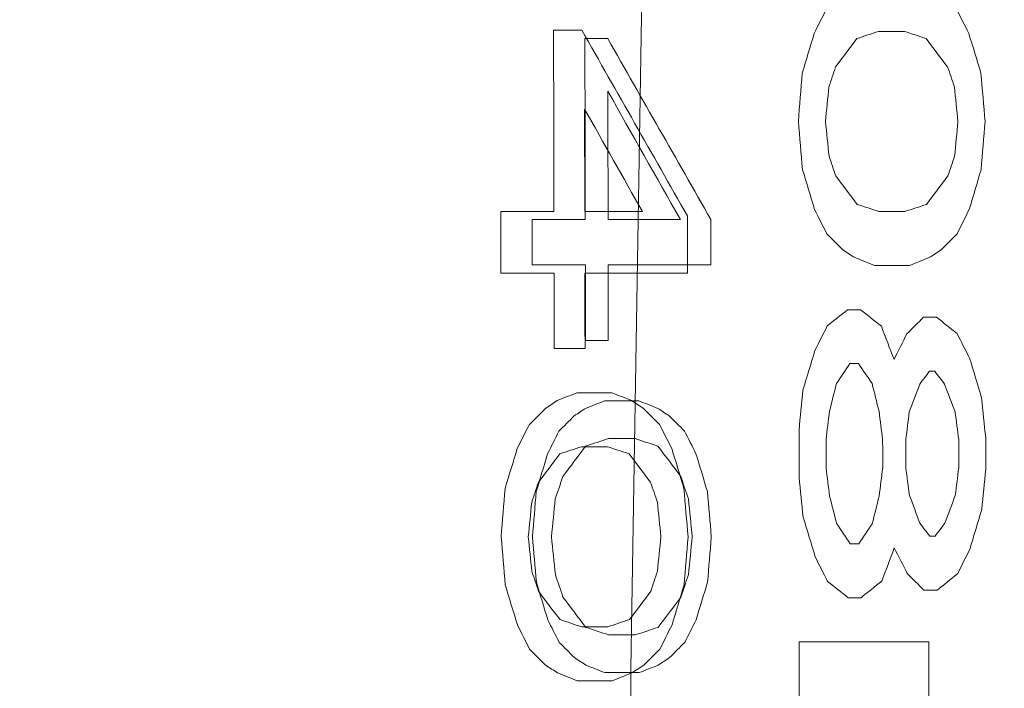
# Model space of a CAD drawing. Header units: millimetres. Extents: x -10 to 594, y 0 to 420.
# Tile 353 of 656: x 203.598 to 203.805, y 281.076 to 281.217. Entities that reach past the tile are written whole.
import ezdxf

# ---------------------------------------------------------------- set-up
doc = ezdxf.new("R2010")
doc.units = ezdxf.units.MM
doc.layers.add('1', color=7, linetype='Continuous', true_color=0xffffff)

msp = doc.modelspace()

# ---------------------------------------------------------------- linework, layer by layer
at = {"layer": '1', "color": 155, "linetype": 'Continuous', "lineweight": 18}
for points, knots in [([(203.76163, 283.58571), (203.68121, 283.58588), (203.52139, 283.55248), (203.21596, 283.35655), (202.87999, 282.88048), (202.60633, 282.02513), (202.5086, 281.01625), (202.60633, 280.00736), (202.87999, 279.15202), (203.21596, 278.67594), (203.52139, 278.48001), (203.68121, 278.44661), (203.76163, 278.44678)], [0, 0, 0, 0, 0.062503, 0.125003, 0.250002, 0.375001, 0.5, 0.624999, 0.749998, 0.874997, 0.937497, 1, 1, 1, 1]), ([(203.76162, 278.44682), (203.68122, 278.44665), (203.5214, 278.48005), (203.21598, 278.67598), (202.88001, 279.15205), (202.60636, 280.00738), (202.50864, 281.01625), (202.60636, 282.02511), (202.88001, 282.88045), (203.21598, 283.35651), (203.5214, 283.55244), (203.68122, 283.58584), (203.76162, 283.58567)], [0, 0, 0, 0, 0.062497, 0.124997, 0.249998, 0.374999, 0.5, 0.625001, 0.750002, 0.875003, 0.937503, 1, 1, 1, 1]), ([(203.87674, 278.47357), (203.79781, 278.47341), (203.64099, 278.50646), (203.34149, 278.70034), (203.01215, 279.17146), (202.74375, 280.01789), (202.64785, 281.01625), (202.74375, 282.01461), (203.01215, 282.86104), (203.34149, 283.33215), (203.64099, 283.52603), (203.79781, 283.55909), (203.87674, 283.55892)], [0, 0, 0, 0, 0.0625, 0.125, 0.25, 0.375, 0.5, 0.625, 0.75, 0.875, 0.9375, 1, 1, 1, 1]), ([(203.87674, 283.55892), (203.79781, 283.55909), (203.64099, 283.52603), (203.34149, 283.33215), (203.01215, 282.86104), (202.74375, 282.01461), (202.64785, 281.01625), (202.74375, 280.01789), (203.01215, 279.17146), (203.34149, 278.70034), (203.64099, 278.50646), (203.79781, 278.47341), (203.87674, 278.47357)], [0, 0, 0, 0, 0.0625, 0.125, 0.25, 0.375, 0.5, 0.625, 0.75, 0.875, 0.9375, 1, 1, 1, 1]), ([(203.89065, 278.4889), (203.81225, 278.48873), (203.6565, 278.52159), (203.35905, 278.7143), (203.032, 279.18258), (202.76552, 280.0239), (202.67033, 281.01625), (202.76552, 282.00859), (203.032, 282.84992), (203.35905, 283.31819), (203.6565, 283.51091), (203.81225, 283.54376), (203.89065, 283.54359)], [0, 0, 0, 0, 0.0625, 0.125, 0.25, 0.375, 0.5, 0.625, 0.75, 0.875, 0.9375, 1, 1, 1, 1]), ([(203.89065, 283.54359), (203.81225, 283.54376), (203.6565, 283.51091), (203.35905, 283.31819), (203.032, 282.84992), (202.76552, 282.00859), (202.67033, 281.01625), (202.76552, 280.0239), (203.032, 279.18258), (203.35905, 278.7143), (203.6565, 278.52159), (203.81225, 278.48873), (203.89065, 278.4889)], [0, 0, 0, 0, 0.0625, 0.125, 0.25, 0.375, 0.5, 0.625, 0.75, 0.875, 0.9375, 1, 1, 1, 1]), ([(203.9277, 283.34978), (203.85515, 283.34994), (203.71099, 283.3196), (203.43567, 283.14166), (203.13328, 282.7093), (202.88785, 281.93249), (202.80052, 281.01625), (202.88785, 280.1), (203.13328, 279.32319), (203.43567, 278.89083), (203.71099, 278.71289), (203.85515, 278.68255), (203.9277, 278.68271)], [0, 0, 0, 0, 0.0625, 0.125, 0.25, 0.375, 0.5, 0.625, 0.75, 0.875, 0.9375, 1, 1, 1, 1]), ([(203.9277, 278.68271), (203.85515, 278.68255), (203.71099, 278.71289), (203.43567, 278.89083), (203.13328, 279.32319), (202.88785, 280.1), (202.80052, 281.01625), (202.88785, 281.93249), (203.13328, 282.7093), (203.43567, 283.14166), (203.71099, 283.3196), (203.85515, 283.34994), (203.9277, 283.34978)], [0, 0, 0, 0, 0.0625, 0.125, 0.25, 0.375, 0.5, 0.625, 0.75, 0.875, 0.9375, 1, 1, 1, 1]), ([(204.40352, 278.79375), (204.33394, 278.7936), (204.19588, 278.82249), (203.93276, 278.99196), (203.64432, 279.40375), (203.41025, 280.1436), (203.32698, 281.01625), (203.41025, 281.88889), (203.64432, 282.62874), (203.93276, 283.04053), (204.19588, 283.21), (204.33394, 283.23889), (204.40352, 283.23875)], [0, 0, 0, 0, 0.0625, 0.125, 0.25, 0.375, 0.5, 0.625, 0.75, 0.875, 0.9375, 1, 1, 1, 1]), ([(204.40352, 283.23875), (204.40271, 283.23875), (204.40107, 283.23875), (204.39862, 283.23873), (204.39617, 283.23871), (204.39372, 283.23867), (204.39127, 283.23862), (204.38882, 283.23856), (204.38637, 283.23849), (204.38392, 283.23841), (204.38148, 283.23831), (204.37903, 283.2382), (204.37658, 283.23808), (204.37414, 283.23795), (204.37169, 283.23781), (204.36925, 283.23765), (204.36681, 283.23748), (204.36437, 283.2373), (204.36193, 283.23711), (204.35949, 283.23691), (204.35705, 283.23669), (204.35461, 283.23646), (204.35217, 283.23622), (204.34973, 283.23597), (204.34729, 283.23571), (204.34486, 283.23543), (204.34242, 283.23515), (204.33999, 283.23485), (204.33755, 283.23453), (204.33512, 283.23421), (204.33269, 283.23388), (204.33026, 283.23353), (204.32782, 283.23317), (204.32539, 283.2328), (204.32296, 283.23242), (204.32053, 283.23202), (204.31811, 283.23161), (204.31568, 283.2312), (204.31325, 283.23076), (204.31082, 283.23032), (204.3084, 283.22987), (204.30597, 283.2294), (204.30355, 283.22892), (204.30113, 283.22843), (204.2987, 283.22793), (204.29628, 283.22741), (204.29386, 283.22689), (204.29144, 283.22635), (204.28902, 283.2258), (204.2866, 283.22524), (204.28418, 283.22466), (204.28176, 283.22408), (204.27934, 283.22348), (204.27692, 283.22287), (204.27451, 283.22225), (204.27209, 283.22161), (204.26968, 283.22097), (204.26726, 283.22031), (204.26485, 283.21964), (204.26243, 283.21896), (204.26002, 283.21827), (204.25761, 283.21756), (204.2552, 283.21684), (204.25279, 283.21611), (204.25038, 283.21537), (204.24797, 283.21462), (204.24556, 283.21385), (204.24315, 283.21308), (204.24074, 283.21229), (204.23834, 283.21149), (204.23593, 283.21067), (204.23352, 283.20985), (204.23112, 283.20901), (204.22871, 283.20816), (204.22631, 283.2073), (204.22391, 283.20643), (204.2215, 283.20555), (204.2191, 283.20465), (204.2167, 283.20374), (204.2143, 283.20282), (204.2119, 283.20189), (204.2095, 283.20094), (204.2071, 283.19999), (204.2047, 283.19902), (204.2023, 283.19804), (204.1999, 283.19705), (204.18479, 283.19072), (204.15713, 283.17787), (204.1173, 283.15582), (204.07802, 283.13051), (204.03929, 283.10193), (203.99797, 283.06746), (203.95432, 283.02621), (203.90866, 282.97716), (203.86414, 282.9233), (203.82084, 282.86476), (203.77892, 282.80184), (203.73854, 282.73473), (203.69979, 282.66355), (203.6627, 282.5884), (203.62734, 282.50947), (203.59381, 282.42691), (203.56215, 282.34083), (203.52913, 282.2415), (203.49572, 282.1281), (203.46318, 281.99979), (203.43707, 281.87842), (203.41636, 281.76547), (203.40009, 281.66198), (203.38623, 281.55674), (203.37481, 281.44998), (203.36586, 281.34218), (203.35944, 281.23381), (203.35559, 281.12513), (203.35431, 281.01625), (203.35559, 280.90737), (203.35944, 280.79869), (203.36586, 280.69032), (203.37481, 280.58252), (203.38623, 280.47576), (203.40009, 280.37052), (203.41635, 280.26703), (203.435, 280.16536), (203.45597, 280.06574), (203.47923, 279.96839), (203.50473, 279.87344), (203.53242, 279.78108), (203.56215, 279.69166), (203.5938, 279.60559), (203.62734, 279.52303), (203.66269, 279.44409), (203.69978, 279.36894), (203.73854, 279.29777), (203.77891, 279.23066), (203.82084, 279.16773), (203.86414, 279.1092), (203.90865, 279.05534), (203.95432, 279.00629), (204.00109, 278.96208), (204.04887, 278.92281), (204.09755, 278.8886), (204.14711, 278.8595), (204.18209, 278.84287), (204.20193, 278.8346), (204.20637, 278.83279), (204.2108, 278.83103), (204.21523, 278.8293), (204.21967, 278.82762), (204.22411, 278.82598), (204.22855, 278.82438), (204.233, 278.82282), (204.23744, 278.8213), (204.24189, 278.81982), (204.24634, 278.81838), (204.25079, 278.81698), (204.25525, 278.81563), (204.2597, 278.81431), (204.26416, 278.81304), (204.26862, 278.8118), (204.27309, 278.81061), (204.27755, 278.80946), (204.28202, 278.80834), (204.28649, 278.80727), (204.29096, 278.80624), (204.29543, 278.80525), (204.29991, 278.8043), (204.30439, 278.8034), (204.30887, 278.80253), (204.31335, 278.8017), (204.31784, 278.80092), (204.32233, 278.80017), (204.32682, 278.79947), (204.33131, 278.79881), (204.33581, 278.79818), (204.3403, 278.7976), (204.3448, 278.79706), (204.34931, 278.79656), (204.35381, 278.7961), (204.35832, 278.79568), (204.36283, 278.7953), (204.36734, 278.79497), (204.37185, 278.79467), (204.37637, 278.79442), (204.38089, 278.7942), (204.38541, 278.79403), (204.38994, 278.79389), (204.39446, 278.7938), (204.39899, 278.79375), (204.40201, 278.79375), (204.40352, 278.79375)], [0, 0, 0, 0, 0.000746, 0.001492, 0.002237, 0.002983, 0.003728, 0.004473, 0.005218, 0.005962, 0.006707, 0.007451, 0.008195, 0.008939, 0.009683, 0.010427, 0.01117, 0.011913, 0.012657, 0.0134, 0.014143, 0.014885, 0.015628, 0.016371, 0.017113, 0.017855, 0.018598, 0.01934, 0.020082, 0.020824, 0.021566, 0.022307, 0.023049, 0.023791, 0.024532, 0.025274, 0.026015, 0.026757, 0.027498, 0.028239, 0.02898, 0.029722, 0.030463, 0.031204, 0.031945, 0.032686, 0.033427, 0.034168, 0.034909, 0.03565, 0.036391, 0.037132, 0.037874, 0.038615, 0.039356, 0.040097, 0.040838, 0.041579, 0.04232, 0.043062, 0.043803, 0.044545, 0.045286, 0.046027, 0.046769, 0.047511, 0.048252, 0.048994, 0.049736, 0.050478, 0.05122, 0.051962, 0.052705, 0.053447, 0.054189, 0.054932, 0.055675, 0.056418, 0.057161, 0.057904, 0.058647, 0.05939, 0.060134, 0.060878, 0.061621, 0.062365, 0.06311, 0.075698, 0.088229, 0.100725, 0.113207, 0.125697, 0.14129, 0.156857, 0.172441, 0.188081, 0.20372, 0.219302, 0.234867, 0.250452, 0.266047, 0.281627, 0.297231, 0.312895, 0.333766, 0.354549, 0.375329, 0.390906, 0.406468, 0.422052, 0.437697, 0.453344, 0.468917, 0.484456, 0.499999, 0.515541, 0.531079, 0.546652, 0.5623, 0.577944, 0.593528, 0.60909, 0.624668, 0.640257, 0.655835, 0.67144, 0.687107, 0.70277, 0.718373, 0.733954, 0.74955, 0.765134, 0.780698, 0.796281, 0.811921, 0.82756, 0.843143, 0.858711, 0.874306, 0.889914, 0.905519, 0.921164, 0.93689, 0.938265, 0.93964, 0.941013, 0.942387, 0.94376, 0.945132, 0.946504, 0.947876, 0.949247, 0.950618, 0.951989, 0.953359, 0.954729, 0.956099, 0.957469, 0.958839, 0.960208, 0.961578, 0.962947, 0.964317, 0.965686, 0.967055, 0.968425, 0.969794, 0.971164, 0.972534, 0.973903, 0.975274, 0.976644, 0.978014, 0.979385, 0.980756, 0.982128, 0.9835, 0.984872, 0.986244, 0.987618, 0.988991, 0.990365, 0.99174, 0.993115, 0.994491, 0.995867, 0.997244, 0.998622, 1, 1, 1, 1]), ([(203.73673, 281.175), (203.7318, 281.175), (203.72673, 281.175), (203.72167, 281.175), (203.72153, 281.175)], [0, 0, 0, 0, 0.973684, 1, 1, 1, 1]), ([(203.72155, 281.16547), (203.72168, 281.16547), (203.72889, 281.16547), (203.73609, 281.16547), (203.74315, 281.16547)], [0, 0, 0, 0, 0.018519, 1, 1, 1, 1]), ([(203.728, 281.1369), (203.726, 281.1369), (203.7236, 281.1369), (203.7212, 281.1369), (203.7208, 281.1369)], [0, 0, 0, 0, 0.833333, 1, 1, 1, 1]), ([(203.72161, 281.12896), (203.72174, 281.12896), (203.72361, 281.12896), (203.72548, 281.12896), (203.72721, 281.12896)], [0, 0, 0, 0, 0.071429, 1, 1, 1, 1]), ([(203.72725, 281.08768), (203.72552, 281.08768), (203.72365, 281.08768), (203.72179, 281.08768), (203.72165, 281.08768)], [0, 0, 0, 0, 0.928571, 1, 1, 1, 1]), ([(203.72086, 281.07975), (203.72126, 281.07975), (203.72366, 281.07975), (203.72606, 281.07975), (203.72806, 281.07975)], [0, 0, 0, 0, 0.166667, 1, 1, 1, 1])]:
    msp.add_open_spline(points, degree=3, knots=knots, dxfattribs=at)
for points, degree in [([(203.72533, 281.01625), (203.74273, 282.11389)], 1), ([(203.74273, 282.11389), (203.72533, 281.01625)], 1), ([(203.76489, 281.21416), (203.76574, 281.21586), (203.76659, 281.21757), (203.76745, 281.21927)], 3), ([(203.79481, 281.21927), (203.79567, 281.21757), (203.79653, 281.21586), (203.79739, 281.21416)], 3), ([(203.71006, 281.2148), (203.71205, 281.2148), (203.71403, 281.2148), (203.71601, 281.2148)], 3), ([(203.71015, 281.1767), (203.71012, 281.1894), (203.71009, 281.2021), (203.71006, 281.2148)], 3), ([(203.71601, 281.2148), (203.72342, 281.20179), (203.73082, 281.18878), (203.73822, 281.17577)], 3), ([(203.76237, 281.20577), (203.76321, 281.20857), (203.76405, 281.21137), (203.76489, 281.21416)], 3), ([(203.77841, 281.21457), (203.77689, 281.21407), (203.77538, 281.21356), (203.77386, 281.21306)], 3), ([(203.78387, 281.21457), (203.78205, 281.21457), (203.78023, 281.21457), (203.77841, 281.21457)], 3), ([(203.78843, 281.21306), (203.78691, 281.21356), (203.78539, 281.21407), (203.78387, 281.21457)], 3), ([(203.79739, 281.21416), (203.79825, 281.21137), (203.7991, 281.20857), (203.79995, 281.20577)], 3), ([(203.71665, 281.2131), (203.71668, 281.2004), (203.71671, 281.1877), (203.71673, 281.175)], 3), ([(203.72145, 281.2131), (203.71985, 281.2131), (203.71825, 281.2131), (203.71665, 281.2131)], 3), ([(203.74313, 281.175), (203.73591, 281.1877), (203.72868, 281.2004), (203.72145, 281.2131)], 3), ([(203.77386, 281.21306), (203.77236, 281.21107), (203.77087, 281.20908), (203.76937, 281.20709)], 3), ([(203.79295, 281.20709), (203.79145, 281.20908), (203.78994, 281.21107), (203.78843, 281.21306)], 3), ([(203.76937, 281.20709), (203.7689, 281.20569), (203.76843, 281.2043), (203.76797, 281.2029)], 3), ([(203.79437, 281.2029), (203.7939, 281.2043), (203.79343, 281.20569), (203.79295, 281.20709)], 3), ([(203.76155, 281.19563), (203.76182, 281.19901), (203.7621, 281.20239), (203.76237, 281.20577)], 3), ([(203.79995, 281.20577), (203.80024, 281.20239), (203.80054, 281.19901), (203.80083, 281.19563)], 3), ([(203.72148, 281.20198), (203.72657, 281.19299), (203.73165, 281.18399), (203.73673, 281.175)], 3), ([(203.72153, 281.175), (203.72152, 281.18399), (203.7215, 281.19299), (203.72148, 281.20198)], 3), ([(203.76797, 281.2029), (203.76773, 281.20047), (203.76749, 281.19805), (203.76725, 281.19563)], 3), ([(203.79512, 281.19563), (203.79487, 281.19805), (203.79462, 281.20047), (203.79437, 281.2029)], 3), ([(203.72875, 281.1767), (203.7247, 281.18387), (203.72064, 281.19105), (203.71658, 281.19823)], 3), ([(203.71658, 281.19823), (203.7166, 281.19105), (203.71661, 281.18387), (203.71663, 281.1767)], 3), ([(203.76242, 281.1855), (203.76213, 281.18888), (203.76184, 281.19226), (203.76155, 281.19563)], 3), ([(203.76725, 281.19563), (203.7675, 281.19321), (203.76775, 281.19079), (203.768, 281.18837)], 3), ([(203.79441, 281.18837), (203.79465, 281.19079), (203.79489, 281.19321), (203.79512, 281.19563)], 3), ([(203.80083, 281.19563), (203.80055, 281.19226), (203.80028, 281.18888), (203.8, 281.1855)], 3), ([(203.768, 281.18837), (203.76848, 281.18697), (203.76895, 281.18557), (203.76942, 281.18417)], 3), ([(203.79301, 281.18417), (203.79348, 281.18557), (203.79394, 281.18697), (203.79441, 281.18837)], 3), ([(203.76498, 281.1771), (203.76413, 281.1799), (203.76327, 281.1827), (203.76242, 281.1855)], 3), ([(203.8, 281.1855), (203.79916, 281.1827), (203.79832, 281.1799), (203.79748, 281.1771)], 3), ([(203.76942, 281.18417), (203.77093, 281.18218), (203.77244, 281.18019), (203.77394, 281.1782)], 3), ([(203.78851, 281.1782), (203.79001, 281.18019), (203.79151, 281.18218), (203.79301, 281.18417)], 3), ([(203.77394, 281.1782), (203.77546, 281.1777), (203.77698, 281.1772), (203.7785, 281.1767)], 3), ([(203.78396, 281.1767), (203.78548, 281.1772), (203.787, 281.1777), (203.78851, 281.1782)], 3), ([(203.69895, 281.1767), (203.70268, 281.1767), (203.70641, 281.1767), (203.71015, 281.1767)], 3), ([(203.69897, 281.16377), (203.69896, 281.16808), (203.69895, 281.17239), (203.69895, 281.1767)], 3), ([(203.71663, 281.1767), (203.72067, 281.1767), (203.72471, 281.1767), (203.72875, 281.1767)], 3), ([(203.76756, 281.172), (203.7667, 281.1737), (203.76584, 281.1754), (203.76498, 281.1771)], 3), ([(203.7785, 281.1767), (203.78032, 281.1767), (203.78214, 281.1767), (203.78396, 281.1767)], 3), ([(203.79748, 281.1771), (203.79663, 281.1754), (203.79578, 281.1737), (203.79493, 281.172)], 3), ([(203.70553, 281.175), (203.70554, 281.17182), (203.70554, 281.16865), (203.70555, 281.16547)], 3), ([(203.71673, 281.175), (203.713, 281.175), (203.70927, 281.175), (203.70553, 281.175)], 3), ([(203.73822, 281.17577), (203.73823, 281.17177), (203.73824, 281.16777), (203.73825, 281.16377)], 3), ([(203.74315, 281.16547), (203.74315, 281.16865), (203.74314, 281.17182), (203.74313, 281.175)], 3), ([(203.77094, 281.16865), (203.76981, 281.16977), (203.76869, 281.17088), (203.76756, 281.172)], 3), ([(203.79493, 281.172), (203.7938, 281.17088), (203.79268, 281.16977), (203.79156, 281.16865)], 3), ([(203.77345, 281.167), (203.77261, 281.16755), (203.77177, 281.1681), (203.77094, 281.16865)], 3), ([(203.79156, 281.16865), (203.79073, 281.1681), (203.78989, 281.16755), (203.78906, 281.167)], 3), ([(203.77758, 281.16536), (203.7762, 281.1659), (203.77482, 281.16645), (203.77345, 281.167)], 3), ([(203.78906, 281.167), (203.78769, 281.16645), (203.78631, 281.1659), (203.78494, 281.16536)], 3), ([(203.71017, 281.16377), (203.70644, 281.16377), (203.7027, 281.16377), (203.69897, 281.16377)], 3), ([(203.70555, 281.16547), (203.70928, 281.16547), (203.71302, 281.16547), (203.71675, 281.16547)], 3), ([(203.7102, 281.14789), (203.71019, 281.15319), (203.71018, 281.15848), (203.71017, 281.16377)], 3), ([(203.71665, 281.16377), (203.71666, 281.15848), (203.71667, 281.15319), (203.71668, 281.14789)], 3), ([(203.73825, 281.16377), (203.73105, 281.16377), (203.72385, 281.16377), (203.71665, 281.16377)], 3), ([(203.71675, 281.16547), (203.71676, 281.16018), (203.71677, 281.15489), (203.71678, 281.1496)], 3), ([(203.72158, 281.1496), (203.72157, 281.15489), (203.72156, 281.16018), (203.72155, 281.16547)], 3), ([(203.78494, 281.16536), (203.78248, 281.16536), (203.78003, 281.16536), (203.77758, 281.16536)], 3), ([(203.76762, 281.15264), (203.76905, 281.15378), (203.77049, 281.15492), (203.77192, 281.15606)], 3), ([(203.77192, 281.15606), (203.77283, 281.15606), (203.77373, 281.15606), (203.77464, 281.15606)], 3), ([(203.77464, 281.15606), (203.77609, 281.1549), (203.77755, 281.15375), (203.77901, 281.15259)], 3), ([(203.78439, 281.151), (203.78555, 281.15216), (203.78672, 281.15332), (203.78788, 281.15447)], 3), ([(203.78788, 281.15447), (203.7888, 281.15447), (203.78971, 281.15447), (203.79063, 281.15447)], 3), ([(203.79063, 281.15447), (203.79207, 281.15333), (203.7935, 281.15219), (203.79494, 281.15105)], 3), ([(203.76504, 281.14749), (203.7659, 281.14921), (203.76676, 281.15092), (203.76762, 281.15264)], 3), ([(203.77901, 281.15259), (203.77989, 281.15026), (203.78078, 281.14792), (203.78167, 281.14558)], 3), ([(203.71678, 281.1496), (203.71838, 281.1496), (203.71998, 281.1496), (203.72158, 281.1496)], 3), ([(203.78167, 281.14558), (203.78258, 281.14739), (203.78348, 281.1492), (203.78439, 281.151)], 3), ([(203.79494, 281.15105), (203.79581, 281.14934), (203.79668, 281.14762), (203.79755, 281.1459)], 3), ([(203.71668, 281.14789), (203.71452, 281.14789), (203.71236, 281.14789), (203.7102, 281.14789)], 3), ([(203.76252, 281.13912), (203.76336, 281.14191), (203.7642, 281.1447), (203.76504, 281.14749)], 3), ([(203.79755, 281.1459), (203.79839, 281.14311), (203.79924, 281.14032), (203.80009, 281.13753)], 3), ([(203.77237, 281.14472), (203.77144, 281.14332), (203.7705, 281.14192), (203.76956, 281.14053)], 3), ([(203.77422, 281.14472), (203.77361, 281.14472), (203.77299, 281.14472), (203.77237, 281.14472)], 3), ([(203.77705, 281.14053), (203.77611, 281.14192), (203.77516, 281.14332), (203.77422, 281.14472)], 3), ([(203.78914, 281.14313), (203.78846, 281.14222), (203.78777, 281.14131), (203.78708, 281.14039)], 3), ([(203.79024, 281.14313), (203.78988, 281.14313), (203.78951, 281.14313), (203.78914, 281.14313)], 3), ([(203.79232, 281.14039), (203.79163, 281.14131), (203.79093, 281.14222), (203.79024, 281.14313)], 3), ([(203.76169, 281.13072), (203.76196, 281.13352), (203.76224, 281.13632), (203.76252, 281.13912)], 3), ([(203.76956, 281.14053), (203.76908, 281.13858), (203.76859, 281.13664), (203.76811, 281.1347)], 3), ([(203.77852, 281.1347), (203.77803, 281.13664), (203.77754, 281.13858), (203.77705, 281.14053)], 3), ([(203.78708, 281.14039), (203.78635, 281.13844), (203.78561, 281.1365), (203.78488, 281.13455)], 3), ([(203.79453, 281.13455), (203.7938, 281.1365), (203.79306, 281.13844), (203.79232, 281.14039)], 3), ([(203.70834, 281.1353), (203.70918, 281.13585), (203.71001, 281.13641), (203.71084, 281.13696)], 3), ([(203.71084, 281.13696), (203.71222, 281.1375), (203.7136, 281.13805), (203.71497, 281.1386)], 3), ([(203.71497, 281.1386), (203.71743, 281.1386), (203.71988, 281.1386), (203.72234, 281.1386)], 3), ([(203.7208, 281.1369), (203.71946, 281.13637), (203.71813, 281.13584), (203.7168, 281.13531)], 3), ([(203.72234, 281.1386), (203.72371, 281.13805), (203.72509, 281.1375), (203.72647, 281.13696)], 3), ([(203.72647, 281.13696), (203.7273, 281.13641), (203.72814, 281.13585), (203.72898, 281.1353)], 3), ([(203.732, 281.13531), (203.73067, 281.13584), (203.72933, 281.13637), (203.728, 281.1369)], 3), ([(203.80009, 281.13753), (203.80038, 281.13473), (203.80066, 281.13193), (203.80095, 281.12913)], 3), ([(203.70497, 281.13195), (203.7061, 281.13307), (203.70722, 281.13419), (203.70834, 281.1353)], 3), ([(203.7168, 281.13531), (203.716, 281.13478), (203.7152, 281.13425), (203.7144, 281.13372)], 3), ([(203.72898, 281.1353), (203.7301, 281.13419), (203.73123, 281.13307), (203.73235, 281.13195)], 3), ([(203.7344, 281.13372), (203.7336, 281.13425), (203.7328, 281.13478), (203.732, 281.13531)], 3), ([(203.76811, 281.1347), (203.76786, 281.13272), (203.76761, 281.13073), (203.76737, 281.12874)], 3), ([(203.77928, 281.12874), (203.77903, 281.13073), (203.77878, 281.13272), (203.77852, 281.1347)], 3), ([(203.7144, 281.13372), (203.71334, 281.13266), (203.71227, 281.1316), (203.7112, 281.13055)], 3), ([(203.73761, 281.13055), (203.73654, 281.1316), (203.73547, 281.13266), (203.7344, 281.13372)], 3), ([(203.78488, 281.13455), (203.78464, 281.13261), (203.7844, 281.13068), (203.78416, 281.12874)], 3), ([(203.79527, 281.12874), (203.79503, 281.13068), (203.79478, 281.13261), (203.79453, 281.13455)], 3), ([(203.70241, 281.12685), (203.70326, 281.12855), (203.70412, 281.13025), (203.70497, 281.13195)], 3), ([(203.7112, 281.13055), (203.71041, 281.12896), (203.70961, 281.12737), (203.70881, 281.12578)], 3), ([(203.73235, 281.13195), (203.73321, 281.13025), (203.73407, 281.12855), (203.73493, 281.12685)], 3), ([(203.74001, 281.12578), (203.73921, 281.12737), (203.73841, 281.12896), (203.73761, 281.13055)], 3), ([(203.7617, 281.12085), (203.7617, 281.12414), (203.76169, 281.12743), (203.76169, 281.13072)], 3), ([(203.71681, 281.12737), (203.71841, 281.1279), (203.72001, 281.12843), (203.72161, 281.12896)], 3), ([(203.72721, 281.12896), (203.72881, 281.12843), (203.73041, 281.1279), (203.73201, 281.12737)], 3), ([(203.76737, 281.12874), (203.76737, 281.12677), (203.76737, 281.1248), (203.76738, 281.12282)], 3), ([(203.77929, 281.12282), (203.77929, 281.1248), (203.77929, 281.12677), (203.77928, 281.12874)], 3), ([(203.78416, 281.12874), (203.78416, 281.12677), (203.78417, 281.1248), (203.78417, 281.12282)], 3), ([(203.79528, 281.12282), (203.79528, 281.1248), (203.79528, 281.12677), (203.79527, 281.12874)], 3), ([(203.80095, 281.12913), (203.80095, 281.1269), (203.80096, 281.12467), (203.80096, 281.12244)], 3), ([(203.69988, 281.11845), (203.70072, 281.12125), (203.70157, 281.12405), (203.70241, 281.12685)], 3), ([(203.71594, 281.12726), (203.71442, 281.12675), (203.7129, 281.12625), (203.71138, 281.12575)], 3), ([(203.71202, 281.12102), (203.71361, 281.12314), (203.71521, 281.12525), (203.71681, 281.12737)], 3), ([(203.7214, 281.12726), (203.71958, 281.12726), (203.71776, 281.12726), (203.71594, 281.12726)], 3), ([(203.72596, 281.12575), (203.72444, 281.12625), (203.72292, 281.12675), (203.7214, 281.12726)], 3), ([(203.73201, 281.12737), (203.73361, 281.12525), (203.73522, 281.12314), (203.73682, 281.12102)], 3), ([(203.73493, 281.12685), (203.73578, 281.12405), (203.73663, 281.12125), (203.73748, 281.11845)], 3), ([(203.70881, 281.12578), (203.70801, 281.12314), (203.70722, 281.12049), (203.70642, 281.11785)], 3), ([(203.71138, 281.12575), (203.70988, 281.12376), (203.70838, 281.12177), (203.70688, 281.11978)], 3), ([(203.73048, 281.11978), (203.72898, 281.12177), (203.72747, 281.12376), (203.72596, 281.12575)], 3), ([(203.74242, 281.11785), (203.74162, 281.12049), (203.74082, 281.12314), (203.74001, 281.12578)], 3), ([(203.76738, 281.12282), (203.76763, 281.12084), (203.76788, 281.11885), (203.76813, 281.11686)], 3), ([(203.77855, 281.11686), (203.7788, 281.11885), (203.77904, 281.12084), (203.77929, 281.12282)], 3), ([(203.78417, 281.12282), (203.78441, 281.12089), (203.78466, 281.11895), (203.78491, 281.11702)], 3), ([(203.79456, 281.11702), (203.7948, 281.11895), (203.79504, 281.12089), (203.79528, 281.12282)], 3), ([(203.80096, 281.12244), (203.80068, 281.11964), (203.8004, 281.11684), (203.80013, 281.11404)], 3), ([(203.71042, 281.11626), (203.71095, 281.11785), (203.71149, 281.11943), (203.71202, 281.12102)], 3), ([(203.73682, 281.12102), (203.73736, 281.11943), (203.73789, 281.11785), (203.73843, 281.11626)], 3), ([(203.76256, 281.11245), (203.76227, 281.11525), (203.76199, 281.11805), (203.7617, 281.12085)], 3), ([(203.69904, 281.10832), (203.69932, 281.1117), (203.6996, 281.11508), (203.69988, 281.11845)], 3), ([(203.70688, 281.11978), (203.70641, 281.11838), (203.70594, 281.11698), (203.70547, 281.11558)], 3), ([(203.7319, 281.11558), (203.73143, 281.11698), (203.73095, 281.11838), (203.73048, 281.11978)], 3), ([(203.73748, 281.11845), (203.73777, 281.11508), (203.73806, 281.1117), (203.73835, 281.10832)], 3), ([(203.70642, 281.11785), (203.70616, 281.11467), (203.70589, 281.1115), (203.70563, 281.10832)], 3), ([(203.70963, 281.10832), (203.70989, 281.11097), (203.71016, 281.11361), (203.71042, 281.11626)], 3), ([(203.73843, 281.11626), (203.7387, 281.11361), (203.73897, 281.11097), (203.73924, 281.10832)], 3), ([(203.74324, 281.10832), (203.74297, 281.1115), (203.7427, 281.11467), (203.74242, 281.11785)], 3), ([(203.76813, 281.11686), (203.76863, 281.11492), (203.76912, 281.11298), (203.76961, 281.11104)], 3), ([(203.77709, 281.11104), (203.77758, 281.11298), (203.77806, 281.11492), (203.77855, 281.11686)], 3), ([(203.78491, 281.11702), (203.78565, 281.11507), (203.78638, 281.11312), (203.78712, 281.11117)], 3), ([(203.79236, 281.11117), (203.79309, 281.11312), (203.79383, 281.11507), (203.79456, 281.11702)], 3), ([(203.70547, 281.11558), (203.70523, 281.11316), (203.70499, 281.11074), (203.70475, 281.10832)], 3), ([(203.73264, 281.10832), (203.73239, 281.11074), (203.73214, 281.11316), (203.7319, 281.11558)], 3), ([(203.80013, 281.11404), (203.79929, 281.11125), (203.79845, 281.10846), (203.79761, 281.10566)], 3), ([(203.7651, 281.10408), (203.76425, 281.10687), (203.76341, 281.10966), (203.76256, 281.11245)], 3), ([(203.76961, 281.11104), (203.77055, 281.10964), (203.77149, 281.10824), (203.77243, 281.10685)], 3), ([(203.77428, 281.10685), (203.77522, 281.10824), (203.77615, 281.10964), (203.77709, 281.11104)], 3), ([(203.78712, 281.11117), (203.78781, 281.11026), (203.7885, 281.10935), (203.7892, 281.10843)], 3), ([(203.7903, 281.10843), (203.79098, 281.10935), (203.79167, 281.11026), (203.79236, 281.11117)], 3), ([(203.6999, 281.09819), (203.69962, 281.10156), (203.69933, 281.10494), (203.69904, 281.10832)], 3), ([(203.70475, 281.10832), (203.705, 281.1059), (203.70524, 281.10348), (203.70549, 281.10106)], 3), ([(203.70563, 281.10832), (203.7059, 281.10515), (203.70617, 281.10197), (203.70644, 281.0988)], 3), ([(203.71044, 281.10038), (203.71017, 281.10303), (203.7099, 281.10567), (203.70963, 281.10832)], 3), ([(203.73191, 281.10106), (203.73216, 281.10348), (203.7324, 281.1059), (203.73264, 281.10832)], 3), ([(203.73835, 281.10832), (203.73807, 281.10494), (203.73779, 281.10156), (203.73751, 281.09819)], 3), ([(203.73924, 281.10832), (203.73897, 281.10567), (203.73871, 281.10303), (203.73844, 281.10038)], 3), ([(203.74245, 281.0988), (203.74271, 281.10197), (203.74297, 281.10515), (203.74324, 281.10832)], 3), ([(203.7892, 281.10843), (203.78956, 281.10843), (203.78993, 281.10843), (203.7903, 281.10843)], 3), ([(203.77243, 281.10685), (203.77305, 281.10685), (203.77366, 281.10685), (203.77428, 281.10685)], 3), ([(203.78173, 281.10599), (203.78085, 281.10365), (203.77997, 281.10131), (203.77909, 281.09897)], 3), ([(203.78447, 281.10056), (203.78355, 281.10237), (203.78264, 281.10418), (203.78173, 281.10599)], 3), ([(203.79761, 281.10566), (203.79674, 281.10395), (203.79588, 281.10223), (203.79502, 281.10051)], 3), ([(203.7677, 281.09893), (203.76683, 281.10064), (203.76597, 281.10236), (203.7651, 281.10408)], 3), ([(203.70549, 281.10106), (203.70596, 281.09966), (203.70643, 281.09826), (203.70691, 281.09686)], 3), ([(203.71204, 281.09562), (203.71151, 281.09721), (203.71097, 281.0988), (203.71044, 281.10038)], 3), ([(203.73051, 281.09686), (203.73098, 281.09826), (203.73145, 281.09966), (203.73191, 281.10106)], 3), ([(203.73844, 281.10038), (203.73791, 281.0988), (203.73738, 281.09721), (203.73685, 281.09562)], 3), ([(203.78797, 281.09709), (203.7868, 281.09825), (203.78563, 281.09941), (203.78447, 281.10056)], 3), ([(203.79502, 281.10051), (203.79358, 281.09937), (203.79215, 281.09823), (203.79072, 281.09709)], 3), ([(203.70245, 281.08979), (203.7016, 281.09259), (203.70075, 281.09539), (203.6999, 281.09819)], 3), ([(203.70644, 281.0988), (203.70724, 281.09615), (203.70804, 281.0935), (203.70885, 281.09086)], 3), ([(203.73751, 281.09819), (203.73666, 281.09539), (203.73582, 281.09259), (203.73498, 281.08979)], 3), ([(203.74005, 281.09086), (203.74085, 281.0935), (203.74165, 281.09615), (203.74245, 281.0988)], 3), ([(203.77201, 281.09551), (203.77057, 281.09665), (203.76914, 281.09779), (203.7677, 281.09893)], 3), ([(203.77909, 281.09897), (203.77763, 281.09782), (203.77618, 281.09666), (203.77473, 281.09551)], 3), ([(203.70691, 281.09686), (203.70841, 281.09487), (203.70992, 281.09288), (203.71142, 281.09089)], 3), ([(203.71685, 281.08927), (203.71525, 281.09139), (203.71365, 281.0935), (203.71204, 281.09562)], 3), ([(203.726, 281.09089), (203.72751, 281.09288), (203.72901, 281.09487), (203.73051, 281.09686)], 3), ([(203.73685, 281.09562), (203.73525, 281.0935), (203.73365, 281.09139), (203.73205, 281.08927)], 3), ([(203.77473, 281.09551), (203.77382, 281.09551), (203.77292, 281.09551), (203.77201, 281.09551)], 3), ([(203.79072, 281.09709), (203.7898, 281.09709), (203.78888, 281.09709), (203.78797, 281.09709)], 3), ([(203.70503, 281.08469), (203.70417, 281.08639), (203.70331, 281.08809), (203.70245, 281.08979)], 3), ([(203.70885, 281.09086), (203.70965, 281.08927), (203.71045, 281.08768), (203.71125, 281.0861)], 3), ([(203.71142, 281.09089), (203.71294, 281.09039), (203.71446, 281.08989), (203.71598, 281.08938)], 3), ([(203.71598, 281.08938), (203.7178, 281.08938), (203.71963, 281.08938), (203.72145, 281.08938)], 3), ([(203.72165, 281.08768), (203.72005, 281.08821), (203.71845, 281.08874), (203.71685, 281.08927)], 3), ([(203.72145, 281.08938), (203.72297, 281.08989), (203.72449, 281.09039), (203.726, 281.09089)], 3), ([(203.73205, 281.08927), (203.73045, 281.08874), (203.72885, 281.08821), (203.72725, 281.08768)], 3), ([(203.73498, 281.08979), (203.73412, 281.08809), (203.73327, 281.08639), (203.73241, 281.08469)], 3), ([(203.73766, 281.0861), (203.73846, 281.08768), (203.73925, 281.08927), (203.74005, 281.09086)], 3), ([(203.71125, 281.0861), (203.71232, 281.08504), (203.71339, 281.08398), (203.71446, 281.08292)], 3), ([(203.73446, 281.08292), (203.73553, 281.08398), (203.73659, 281.08504), (203.73766, 281.0861)], 3), ([(203.76174, 281.08621), (203.77083, 281.08621), (203.77992, 281.08621), (203.78901, 281.08621)], 3), ([(203.76175, 281.07487), (203.76175, 281.07865), (203.76174, 281.08243), (203.76174, 281.08621)], 3), ([(203.78901, 281.08621), (203.78901, 281.08243), (203.78902, 281.07865), (203.78902, 281.07487)], 3), ([(203.7084, 281.08134), (203.70728, 281.08246), (203.70615, 281.08357), (203.70503, 281.08469)], 3), ([(203.71446, 281.08292), (203.71526, 281.08239), (203.71606, 281.08186), (203.71686, 281.08133)], 3), ([(203.73241, 281.08469), (203.73129, 281.08357), (203.73016, 281.08246), (203.72904, 281.08134)], 3), ([(203.73206, 281.08133), (203.73286, 281.08186), (203.73366, 281.08239), (203.73446, 281.08292)], 3), ([(203.71091, 281.07968), (203.71008, 281.08024), (203.70924, 281.08079), (203.7084, 281.08134)], 3), ([(203.71686, 281.08133), (203.71819, 281.0808), (203.71953, 281.08027), (203.72086, 281.07975)], 3), ([(203.72904, 281.08134), (203.7282, 281.08079), (203.72737, 281.08024), (203.72654, 281.07968)], 3), ([(203.72806, 281.07975), (203.72939, 281.08027), (203.73073, 281.0808), (203.73206, 281.08133)], 3), ([(203.71504, 281.07804), (203.71367, 281.07859), (203.71229, 281.07914), (203.71091, 281.07968)], 3), ([(203.72654, 281.07968), (203.72516, 281.07914), (203.72378, 281.07859), (203.72241, 281.07804)], 3), ([(203.72241, 281.07804), (203.71995, 281.07804), (203.7175, 281.07804), (203.71504, 281.07804)], 3)]:
    msp.add_open_spline(points, degree=degree, dxfattribs=at)

doc.saveas('drawing.dxf')
